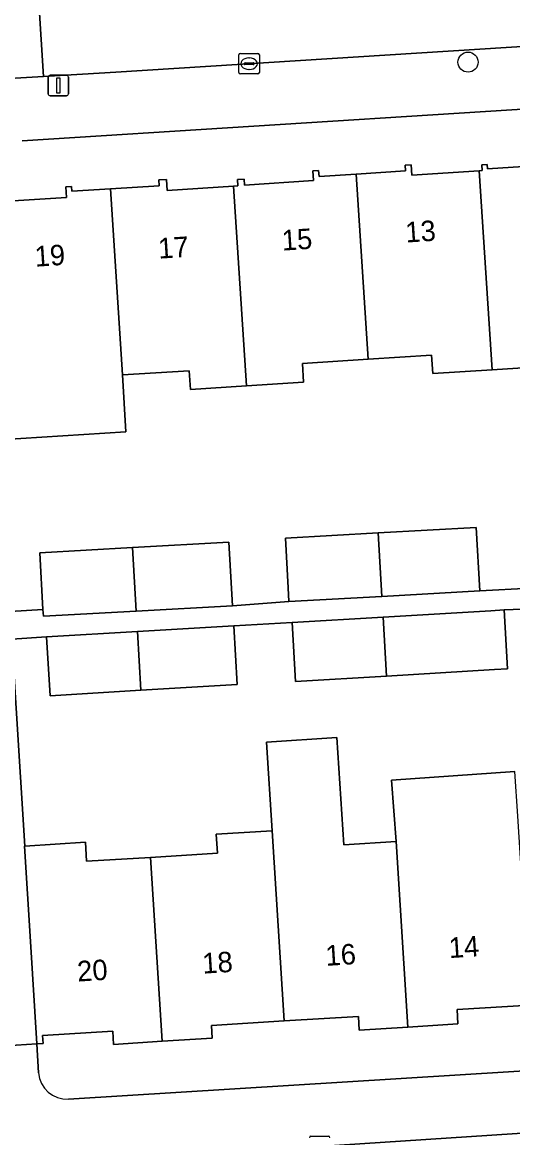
# Model space of a CAD drawing. Extents: x 159680 to 160786, y 387323 to 388340.
# Drawn here: x 160394.3 to 160418.2, y 387578.1 to 387632.5 of the extents above; entities that cross this region are included whole.
import ezdxf

# ---------------------------------------------------------------- set-up
doc = ezdxf.new("R2010")
doc.units = 0
for name, color, linetype in [('IMGEO_Boom', 7, 'Continuous'), ('IMGEO_Erf', 7, 'Continuous'), ('IMGEO_Kolk', 7, 'Continuous'), ('IMGEO_Lichtmast', 7, 'Continuous'), ('IMGEO_Pand', 7, 'Continuous'), ('IMGEO_Pand_nummerreeks', 7, 'Continuous'), ('IMGEO_Rijbaan_lokaal_open', 7, 'Continuous'), ('IMGEO_Voetpad_open', 7, 'Continuous')]:
    doc.layers.add(name, color=color, linetype=linetype)

msp = doc.modelspace()

# ---------------------------------------------------------------- linework, layer by layer
at = {"layer": 'IMGEO_Boom'}
msp.add_circle((160416.017, 387630.557), 0.489, dxfattribs=at)
at = {"layer": 'IMGEO_Erf'}
for points in [[(160450.762, 387630.3), (160394.281, 387626.711)], [(160392.778, 387623.715), (160396.441, 387623.95), (160396.408, 387624.466), (160396.682, 387624.483), (160396.697, 387624.252), (160398.579, 387624.373), (160400.95, 387624.525), (160400.932, 387624.81), (160401.312, 387624.835), (160401.347, 387624.293), (160404.583, 387624.5), (160404.79, 387624.513), (160404.771, 387624.822), (160405.094, 387624.843), (160405.113, 387624.556), (160408.48, 387624.772), (160408.449, 387625.256), (160408.733, 387625.274), (160408.752, 387624.976), (160410.557, 387625.092), (160412.97, 387625.247), (160412.953, 387625.522), (160413.24, 387625.54), (160413.272, 387625.041), (160416.56, 387625.251), (160416.7, 387625.26), (160416.683, 387625.537), (160416.953, 387625.554), (160416.966, 387625.35), (160420.482, 387625.575)], [(160419.95, 387615.716), (160417.187, 387615.539), (160414.299, 387615.353), (160414.242, 387616.252), (160411.14, 387616.053), (160407.938, 387615.848), (160407.997, 387614.933), (160405.213, 387614.755), (160402.475, 387614.579), (160402.416, 387615.493), (160399.166, 387615.284), (160399.331, 387612.517), (160393.162, 387612.12)], [(160393.683, 387603.743), (160395.288, 387603.832), (160395.134, 387606.607), (160399.657, 387606.858), (160404.345, 387607.119), (160404.531, 387604.019), (160407.284, 387604.226), (160407.247, 387604.892), (160407.112, 387607.326), (160411.635, 387607.577), (160416.421, 387607.843), (160416.594, 387604.743), (160419.055, 387604.884)], [(160419.102, 387603.865), (160417.775, 387603.814), (160417.947, 387600.944), (160417.301, 387600.905), (160412.038, 387600.59), (160407.611, 387600.324), (160407.439, 387603.194), (160404.589, 387603.043), (160404.761, 387600.174), (160400.058, 387599.892), (160395.631, 387599.626), (160395.459, 387602.496), (160393.767, 387602.391), (160394.396, 387592.289), (160397.357, 387592.473), (160397.415, 387591.544), (160400.533, 387591.738), (160403.794, 387591.94), (160403.737, 387592.867), (160406.462, 387593.036), (160406.186, 387597.363), (160409.626, 387597.583), (160409.96, 387592.35), (160412.508, 387592.509), (160412.292, 387595.501), (160418.303, 387595.922)], [(160419.03, 387584.525), (160415.485, 387584.305), (160415.528, 387583.607), (160413.085, 387583.455), (160410.715, 387583.308), (160410.674, 387583.975), (160407.054, 387583.75), (160403.502, 387583.529), (160403.54, 387582.909), (160401.105, 387582.757), (160398.727, 387582.609), (160398.687, 387583.249), (160395.266, 387583.037), (160395.29, 387582.657), (160394.983, 387582.638), (160395.072, 387581.226)], [(160396.537, 387579.934), (160453.309, 387583.46)]]:
    msp.add_lwpolyline(points, dxfattribs=at)
msp.add_arc((160396.451, 387581.313), 1.382, 183.6269, 273.5542, dxfattribs=at)
at = {"layer": 'IMGEO_Kolk'}
for p, q in [((160404.84, 387630.053), (160404.84, 387630.905)), ((160404.915, 387630.979), (160405.767, 387630.979)), ((160405.142, 387630.522), (160405.54, 387630.522)), ((160405.328, 387630.759), (160405.353, 387630.759)), ((160405.841, 387630.905), (160405.841, 387630.053)), ((160405.767, 387629.979), (160404.915, 387629.979)), ((160405.099, 387630.473), (160405.099, 387630.485)), ((160405.537, 387630.436), (160405.139, 387630.436)), ((160405.351, 387630.199), (160405.326, 387630.199)), ((160405.583, 387630.485), (160405.583, 387630.473)), ((160408.355, 387578.126), (160409.207, 387578.126))]:
    msp.add_line(p, q, dxfattribs=at)
for points in [[(160404.84, 387630.053), (160404.84, 387630.905)], [(160404.915, 387630.979), (160405.767, 387630.979)], [(160405.841, 387630.905), (160405.841, 387630.053)], [(160405.767, 387629.979), (160404.915, 387629.979)], [(160408.355, 387578.126), (160409.207, 387578.126)]]:
    msp.add_lwpolyline(points, dxfattribs=at)
for centre, radius, start, end in [((160404.917, 387630.903), 0.0765, 91.552, 178.448), ((160404.917, 387630.903), 0.0765, 91.552, 178.448), ((160405.139, 387630.482), 0.0403, 85.8775, 175.7526), ((160405.544, 387630.484), 0.0386, 1.7309, 96.639), ((160405.765, 387630.903), 0.0765, 1.552, 88.448), ((160405.765, 387630.903), 0.0765, 1.552, 88.448), ((160404.917, 387630.055), 0.0765, 181.552, 268.448), ((160404.917, 387630.055), 0.0765, 181.552, 268.448), ((160405.136, 387630.472), 0.0366, 178.938, 274.7102), ((160405.54, 387630.479), 0.043, 264.8664, 352.4533), ((160405.765, 387630.055), 0.0765, 271.552, 358.448), ((160405.765, 387630.055), 0.0765, 271.552, 358.448), ((160408.357, 387578.05), 0.0765, 91.552, 178.448), ((160408.357, 387578.05), 0.0765, 91.552, 178.448), ((160409.205, 387578.05), 0.0765, 1.552, 88.448), ((160409.205, 387578.05), 0.0765, 1.552, 88.448)]:
    msp.add_arc(centre, radius, start, end, dxfattribs=at)
for centre, major_axis, ratio, start_param, end_param in [((160405.327, 387630.479), (-0.387, 0.002), 0.722429, 4.712389, 7.853982), ((160405.352, 387630.479), (-0.39, 0.002), 0.717154, 1.570796, 4.712389)]:
    msp.add_ellipse(centre, major_axis=major_axis, ratio=ratio, start_param=start_param, end_param=end_param, dxfattribs=at)
at = {"layer": 'IMGEO_Lichtmast'}
for p, q in [((160395.54, 387629.016), (160395.54, 387629.816)), ((160395.54, 387629.816), (160395.54, 387629.016)), ((160395.64, 387629.916), (160396.43, 387629.916)), ((160396.43, 387629.916), (160395.64, 387629.916)), ((160396.53, 387629.816), (160396.53, 387629.016)), ((160396.53, 387629.016), (160396.53, 387629.816)), ((160396.43, 387628.916), (160395.64, 387628.916)), ((160395.64, 387628.916), (160396.43, 387628.916))]:
    msp.add_line(p, q, dxfattribs=at)
msp.add_lwpolyline([(160395.96, 387629.791), (160396.11, 387629.791), (160396.11, 387629.041), (160395.96, 387629.041), (160395.96, 387629.791)], dxfattribs=at)
for centre, start, end in [((160395.64, 387629.816), 90, 180), ((160395.64, 387629.816), 90, 180), ((160396.43, 387629.816), 0, 90), ((160396.43, 387629.816), 360, 90), ((160395.64, 387629.016), 180, 270), ((160395.64, 387629.016), 180, 270), ((160396.43, 387629.016), 270, 0), ((160396.43, 387629.016), 270, 0)]:
    msp.add_arc(centre, 0.1, start, end, dxfattribs=at)
at = {"layer": 'IMGEO_Pand'}
for points in [[(160422.528, 387625.945), (160420.675, 387625.826), (160420.662, 387626.027), (160420.443, 387626.001), (160420.482, 387625.575), (160416.966, 387625.35), (160416.953, 387625.554), (160416.683, 387625.537), (160416.7, 387625.26), (160416.56, 387625.251), (160417.187, 387615.539), (160419.95, 387615.716), (160419.895, 387616.566), (160423.121, 387616.773)], [(160405.213, 387614.755), (160407.997, 387614.933), (160407.938, 387615.848), (160411.14, 387616.053), (160410.557, 387625.092), (160408.752, 387624.976), (160408.733, 387625.274), (160408.449, 387625.256), (160408.48, 387624.772), (160405.113, 387624.556), (160405.094, 387624.843), (160404.771, 387624.822), (160404.79, 387624.513), (160404.583, 387624.5)], [(160416.56, 387625.251), (160413.272, 387625.041), (160413.24, 387625.54), (160412.953, 387625.522), (160412.97, 387625.247), (160410.557, 387625.092), (160411.14, 387616.053), (160414.242, 387616.252), (160414.299, 387615.353), (160417.187, 387615.539)], [(160399.166, 387615.284), (160402.416, 387615.493), (160402.475, 387614.579), (160405.213, 387614.755), (160404.583, 387624.5), (160401.347, 387624.293), (160401.312, 387624.835), (160400.932, 387624.81), (160400.95, 387624.525), (160398.579, 387624.373)], [(160398.579, 387624.373), (160396.697, 387624.252), (160396.682, 387624.483), (160396.408, 387624.466), (160396.441, 387623.95), (160392.778, 387623.715), (160392.756, 387624.068), (160392.397, 387624.045), (160392.717, 387619.056), (160393.043, 387613.974), (160393.162, 387612.12), (160399.331, 387612.517), (160399.166, 387615.284)], [(160411.635, 387607.577), (160411.813, 387604.477), (160416.594, 387604.743), (160416.421, 387607.843)], [(160399.657, 387606.858), (160399.836, 387603.758), (160404.531, 387604.019), (160404.345, 387607.119)], [(160411.635, 387607.577), (160407.112, 387607.326), (160407.247, 387604.892), (160407.284, 387604.226), (160411.813, 387604.477)], [(160399.657, 387606.858), (160395.134, 387606.607), (160395.288, 387603.832), (160395.306, 387603.507), (160399.836, 387603.758)], [(160411.872, 387603.46), (160407.439, 387603.194), (160407.611, 387600.324), (160412.038, 387600.59)], [(160417.775, 387603.814), (160417.129, 387603.775), (160411.872, 387603.46), (160412.038, 387600.59), (160417.301, 387600.905), (160417.947, 387600.944)], [(160399.893, 387602.762), (160395.459, 387602.496), (160395.631, 387599.626), (160400.058, 387599.892)], [(160404.589, 387603.043), (160399.893, 387602.762), (160400.058, 387599.892), (160404.761, 387600.174)], [(160412.508, 387592.509), (160409.96, 387592.35), (160409.626, 387597.583), (160406.186, 387597.363), (160406.462, 387593.036), (160407.054, 387583.75), (160410.674, 387583.975), (160410.715, 387583.308), (160413.085, 387583.455)], [(160418.303, 387595.922), (160412.292, 387595.501), (160412.508, 387592.509), (160413.085, 387583.455), (160415.528, 387583.607), (160415.485, 387584.305), (160419.03, 387584.525), (160418.442, 387593.748)], [(160401.105, 387582.757), (160403.54, 387582.909), (160403.502, 387583.529), (160407.054, 387583.75), (160406.462, 387593.036), (160403.737, 387592.867), (160403.794, 387591.94), (160400.533, 387591.738)], [(160400.533, 387591.738), (160397.415, 387591.544), (160397.357, 387592.473), (160394.396, 387592.289), (160394.383, 387592.288), (160394.673, 387587.629), (160394.983, 387582.638), (160395.29, 387582.657), (160395.266, 387583.037), (160398.687, 387583.249), (160398.727, 387582.609), (160401.105, 387582.757)]]:
    msp.add_lwpolyline(points, close=True, dxfattribs=at)
at = {"layer": 'IMGEO_Rijbaan_lokaal_open'}
for points in [[(160436.714, 387639.529), (160434.363, 387639.379), (160399.818, 387637.136), (160394.868, 387636.835), (160395.312, 387629.855), (160398.834, 387630.068), (160434.34, 387632.32), (160437.161, 387632.511)], [(160392.558, 387629.688), (160395.312, 387629.855), (160394.868, 387636.835), (160392.113, 387636.668)], [(160440.156, 387572.709), (160439.698, 387579.663), (160420.39, 387578.381), (160401.087, 387577.123), (160401.538, 387570.216), (160412.113, 387570.932)]]:
    msp.add_lwpolyline(points, close=True, dxfattribs=at)
at = {"layer": 'IMGEO_Voetpad_open'}
for points in [[(160496.056, 387636.345), (160492.821, 387636.144), (160481.961, 387635.497), (160475.236, 387635.058), (160475.298, 387633.96), (160453.647, 387632.526), (160453.585, 387633.624), (160439.904, 387632.697), (160437.161, 387632.511), (160434.34, 387632.32), (160398.834, 387630.068), (160395.312, 387629.855), (160392.558, 387629.688), (160390.606, 387629.57), (160390.661, 387628.473), (160369.275, 387627.177), (160369.351, 387625.187), (160390.777, 387626.518), (160390.938, 387623.931), (160392.397, 387624.045), (160392.372, 387624.571)], [(160394.281, 387626.711), (160450.762, 387630.3)], [(160393.481, 387582.538), (160394.983, 387582.638), (160394.673, 387587.629), (160394.383, 387592.288), (160394.396, 387592.289), (160393.767, 387602.391), (160395.459, 387602.496), (160399.893, 387602.762), (160404.589, 387603.043), (160407.439, 387603.194), (160411.872, 387603.46), (160417.129, 387603.775), (160417.775, 387603.814), (160419.102, 387603.865), (160419.057, 387604.842), (160419.055, 387604.884), (160416.594, 387604.743), (160411.813, 387604.477), (160407.284, 387604.226), (160404.531, 387604.019), (160399.836, 387603.758), (160395.306, 387603.507), (160395.288, 387603.832), (160393.683, 387603.743)], [(160368.459, 387575.047), (160369.04, 387575.061), (160372.875, 387575.307), (160372.8, 387576.402), (160393.731, 387577.743), (160393.806, 387576.648), (160398.323, 387576.942), (160401.087, 387577.123), (160420.39, 387578.381), (160439.698, 387579.663), (160442.472, 387579.847), (160444.001, 387579.949), (160456.824, 387580.776), (160456.756, 387581.872), (160467.684, 387582.576), (160478.572, 387583.267), (160478.64, 387582.171), (160485.426, 387582.602), (160495.885, 387583.185), (160499.971, 387583.442)], [(160453.309, 387583.46), (160396.537, 387579.934)], [(160395.072, 387581.226), (160394.983, 387582.638), (160393.481, 387582.538), (160393.494, 387582.337), (160393.649, 387579.855), (160372.681, 387578.449), (160372.502, 387580.942), (160367.161, 387580.613)]]:
    msp.add_lwpolyline(points, dxfattribs=at)
msp.add_arc((160396.451, 387581.313), 1.382, 183.6269, 273.5542, dxfattribs=at)

# ---------------------------------------------------------------- texts
at = {"layer": 'IMGEO_Pand_nummerreeks'}
for s, rotation, p in [('15', 3.7305, (160406.963, 387621.353)), ('13', 3.7305, (160412.988, 387621.746)), ('17', 3.7305, (160400.937, 387620.96)), ('19', 3.7305, (160394.912, 387620.568)), ('16', 3.6211, (160409.095, 387586.437)), ('14', 3.6208, (160415.106, 387586.818)), ('18', 3.6208, (160403.086, 387586.057)), ('20', 3.6211, (160396.984, 387585.671))]:
    msp.add_text(s, height=1, rotation=rotation, dxfattribs=at).set_placement(p)

doc.saveas('drawing.dxf')
